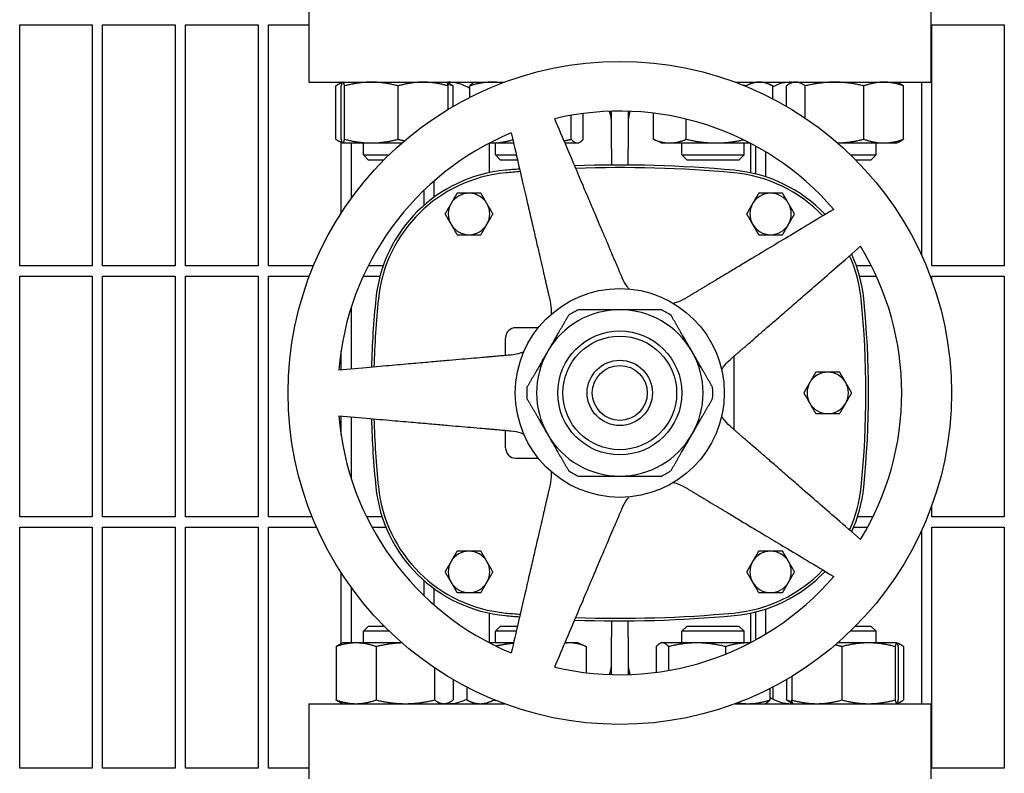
# Model space of a CAD drawing. Header units: inches. Extents: x 24 to 1128, y -58 to 748.
# Tile 663 of 679: x 745 to 757, y 605 to 614. Entities that reach past the tile are written whole.
import ezdxf

# ---------------------------------------------------------------- set-up
doc = ezdxf.new("R2010")
doc.units = ezdxf.units.IN
doc.header["$LTSCALE"] = 32
doc.header["$MEASUREMENT"] = 0
doc.layers.add('Visible (ANSI)', color=7, linetype='Continuous', lineweight=30)

msp = doc.modelspace()

# ---------------------------------------------------------------- linework, layer by layer
at = {"layer": 'Visible (ANSI)'}
for p, q in [((748.66063, 614.23103), (748.66063, 613.32478)), ((756.16063, 614.23103), (756.16063, 613.32478)), ((745.17313, 611.10978), (745.17313, 614.01603)), ((745.17313, 614.01603), (746.04813, 614.01603)), ((746.04813, 614.01603), (746.04813, 611.10978)), ((746.17313, 611.10978), (746.17313, 614.01603)), ((746.17313, 614.01603), (747.04813, 614.01603)), ((747.04813, 614.01603), (747.04813, 611.10978)), ((747.17313, 611.10978), (747.17313, 614.01603)), ((747.17313, 614.01603), (748.04813, 614.01603)), ((748.04813, 614.01603), (748.04813, 611.10978)), ((748.17313, 611.10978), (748.17313, 614.01603)), ((748.17313, 614.01603), (748.66063, 614.01603)), ((756.17313, 611.10978), (756.17313, 614.01603)), ((756.17313, 614.01603), (757.04813, 614.01603)), ((757.04813, 614.01603), (757.04813, 611.10978)), ((748.66063, 613.32478), (751.01869, 613.32478)), ((748.98753, 612.63587), (748.98753, 613.27969)), ((749.06834, 613.32427), (749.03583, 613.30911)), ((749.04813, 613.32478), (749.04813, 613.31485)), ((749.04924, 612.63587), (749.04924, 613.27969)), ((749.06943, 613.32478), (749.06834, 613.32427)), ((749.09179, 612.63587), (749.09179, 613.27969)), ((749.73698, 612.63587), (749.73698, 613.27969)), ((750.31943, 613.32478), (750.32052, 613.32427)), ((750.32052, 613.32427), (750.35302, 613.30911)), ((750.33961, 612.9969), (750.33961, 613.27969)), ((750.40132, 613.03349), (750.40132, 613.27969)), ((750.60067, 613.14186), (750.60067, 613.27969)), ((750.66054, 613.32478), (750.64747, 613.31868)), ((753.80257, 613.32478), (756.16063, 613.32478)), ((753.93279, 613.27384), (753.93279, 613.27969)), ((754.16072, 613.32478), (754.23483, 613.29022)), ((754.25615, 613.12359), (754.25615, 613.27969)), ((754.41994, 613.03349), (754.41994, 613.27969)), ((754.50184, 613.32478), (754.46824, 613.30911)), ((754.6475, 612.89086), (754.6475, 613.27969)), ((755.3544, 612.63587), (755.3544, 613.27969)), ((755.75184, 613.32478), (755.78544, 613.30911)), ((755.83374, 612.63587), (755.83374, 613.27969)), ((756.04813, 613.32478), (756.04813, 611.23869)), ((751.82505, 612.63587), (751.82505, 612.92397)), ((751.97042, 612.63587), (751.97042, 612.94616)), ((752.31063, 612.51978), (752.31063, 612.97331)), ((752.51063, 612.97331), (752.51063, 612.51978)), ((752.81529, 612.63587), (752.81529, 612.95061)), ((753.21235, 612.63587), (753.21235, 612.8789)), ((749.06834, 612.59129), (749.03583, 612.60645)), ((749.04813, 612.60071), (749.04813, 611.74125)), ((749.06943, 612.59078), (749.06834, 612.59129)), ((749.06943, 612.59078), (749.07051, 612.59078)), ((749.07051, 612.59078), (749.41438, 612.59078)), ((749.17313, 611.92395), (749.17313, 612.59078)), ((749.31943, 612.44728), (749.31943, 612.59078)), ((749.41438, 612.59078), (749.78314, 612.59078)), ((750.83583, 612.58808), (750.83583, 612.23188)), ((750.841, 612.59078), (750.87043, 612.59078)), ((750.87043, 612.59078), (751.12945, 612.59078)), ((750.91054, 612.44728), (750.91054, 612.59078)), ((751.74953, 612.59078), (751.89773, 612.59078)), ((751.89773, 612.59078), (751.91054, 612.59078)), ((751.91054, 612.59078), (751.92362, 612.59688)), ((752.31063, 612.51978), (752.31063, 612.32445)), ((752.51063, 612.32445), (752.51063, 612.51978)), ((752.91072, 612.59078), (752.83662, 612.62534)), ((752.91072, 612.59078), (753.01382, 612.59078)), ((753.01382, 612.59078), (753.57257, 612.59078)), ((753.16072, 612.44728), (753.16072, 612.59078)), ((753.57257, 612.59078), (753.98026, 612.59078)), ((753.91072, 612.44728), (753.91072, 612.59078)), ((753.98544, 612.58808), (753.98544, 612.23188)), ((754.04813, 612.55448), (754.04813, 612.21749)), ((755.03813, 612.59078), (755.59407, 612.59078)), ((755.50184, 612.44728), (755.50184, 612.59078)), ((755.59407, 612.59078), (755.75184, 612.59078)), ((755.75184, 612.59078), (755.78544, 612.60645)), ((749.31943, 612.44728), (749.62698, 612.44728)), ((749.38193, 612.38478), (749.31943, 612.44728)), ((750.91054, 612.44728), (751.16258, 612.44728)), ((750.97304, 612.38478), (750.91054, 612.44728)), ((753.16072, 612.44728), (753.91072, 612.44728)), ((753.22322, 612.38478), (753.16072, 612.44728)), ((753.84822, 612.38478), (753.91072, 612.44728)), ((754.17313, 612.18132), (754.17313, 612.48229)), ((755.19429, 612.44728), (755.50184, 612.44728)), ((755.43934, 612.38478), (755.50184, 612.44728)), ((749.5639, 612.38478), (749.38193, 612.38478)), ((751.17701, 612.38478), (750.97304, 612.38478)), ((753.84822, 612.38478), (753.22322, 612.38478)), ((755.43934, 612.38478), (755.25737, 612.38478)), ((750.17313, 611.93768), (750.17313, 612.13478)), ((750.04813, 612.0199), (750.04813, 611.83766)), ((746.04813, 611.10978), (745.17313, 611.10978)), ((747.04813, 611.10978), (746.17313, 611.10978)), ((748.04813, 611.10978), (747.17313, 611.10978)), ((748.71688, 611.10978), (748.17313, 611.10978)), ((749.55709, 611.10978), (749.37686, 611.10978)), ((755.44441, 611.10978), (755.26417, 611.10978)), ((757.04813, 611.10978), (756.17313, 611.10978)), ((745.17313, 608.07853), (745.17313, 610.98478)), ((745.17313, 610.98478), (746.04813, 610.98478)), ((746.04813, 610.98478), (746.04813, 608.07853)), ((746.17313, 608.07853), (746.17313, 610.98478)), ((746.17313, 610.98478), (747.04813, 610.98478)), ((747.04813, 610.98478), (747.04813, 608.07853)), ((747.17313, 608.07853), (747.17313, 610.98478)), ((747.17313, 610.98478), (748.04813, 610.98478)), ((748.04813, 610.98478), (748.04813, 608.07853)), ((748.17313, 608.07853), (748.17313, 610.98478)), ((748.17313, 610.98478), (748.66739, 610.98478)), ((749.31678, 610.98478), (749.5185, 610.98478)), ((755.30277, 610.98478), (755.50448, 610.98478)), ((756.17313, 610.93257), (756.17313, 610.98478)), ((756.17313, 610.98478), (757.04813, 610.98478)), ((757.04813, 610.98478), (757.04813, 608.07853)), ((749.17313, 609.86361), (749.17313, 610.61333)), ((751.42717, 610.36218), (751.15768, 610.36218)), ((751.03268, 610.0263), (751.03268, 610.23718)), ((749.04813, 610.07836), (749.04813, 609.85267)), ((753.78859, 609.13206), (753.78859, 610.0175)), ((749.04813, 609.29689), (749.04813, 609.0712)), ((749.17313, 608.53623), (749.17313, 609.28595)), ((751.03268, 608.91238), (751.03268, 609.12326)), ((751.15768, 608.78738), (751.42717, 608.78738)), ((756.17313, 608.07853), (756.17313, 608.21699)), ((746.04813, 608.07853), (745.17313, 608.07853)), ((747.04813, 608.07853), (746.17313, 608.07853)), ((748.04813, 608.07853), (747.17313, 608.07853)), ((748.70102, 608.07853), (748.17313, 608.07853)), ((749.54402, 608.07853), (749.35756, 608.07853)), ((755.4637, 608.07853), (755.27725, 608.07853)), ((757.04813, 608.07853), (756.17313, 608.07853)), ((745.17313, 605.04728), (745.17313, 607.95353)), ((745.17313, 607.95353), (746.04813, 607.95353)), ((746.04813, 607.95353), (746.04813, 605.04728)), ((746.17313, 605.04728), (746.17313, 607.95353)), ((746.17313, 607.95353), (747.04813, 607.95353)), ((747.04813, 607.95353), (747.04813, 605.04728)), ((747.17313, 605.04728), (747.17313, 607.95353)), ((747.17313, 607.95353), (748.04813, 607.95353)), ((748.04813, 607.95353), (748.04813, 605.04728)), ((748.17313, 605.04728), (748.17313, 607.95353)), ((748.17313, 607.95353), (748.75392, 607.95353)), ((749.42206, 607.95353), (749.58994, 607.95353)), ((755.23132, 607.95353), (755.3992, 607.95353)), ((756.04813, 607.91087), (756.04813, 605.82478)), ((756.17313, 605.04728), (756.17313, 607.95353)), ((756.17313, 607.95353), (757.04813, 607.95353)), ((757.04813, 607.95353), (757.04813, 605.04728)), ((749.04813, 607.40831), (749.04813, 606.54885)), ((750.04813, 607.3119), (750.04813, 607.12966)), ((749.17313, 606.55878), (749.17313, 607.22561)), ((750.17313, 607.01478), (750.17313, 607.21188)), ((754.04813, 606.93207), (754.04813, 606.59508)), ((754.17313, 606.66727), (754.17313, 606.96824)), ((750.83583, 606.91768), (750.83583, 606.56148)), ((752.31063, 606.82511), (752.31063, 606.62978)), ((752.51063, 606.62978), (752.51063, 606.82511)), ((753.98544, 606.91768), (753.98544, 606.56148)), ((749.38193, 606.76228), (749.31943, 606.69978)), ((749.62956, 606.69978), (749.31943, 606.69978)), ((749.31943, 606.55878), (749.31943, 606.69978)), ((749.38193, 606.76228), (749.56637, 606.76228)), ((750.97304, 606.76228), (750.91054, 606.69978)), ((751.162, 606.69978), (750.91054, 606.69978)), ((750.91054, 606.55878), (750.91054, 606.69978)), ((750.97304, 606.76228), (751.17643, 606.76228)), ((753.22322, 606.76228), (753.16072, 606.69978)), ((753.91072, 606.69978), (753.16072, 606.69978)), ((753.16072, 606.55878), (753.16072, 606.69978)), ((753.22322, 606.76228), (753.84822, 606.76228)), ((753.84822, 606.76228), (753.91072, 606.69978)), ((753.91072, 606.55878), (753.91072, 606.69978)), ((755.50184, 606.69978), (755.19171, 606.69978)), ((755.2549, 606.76228), (755.43934, 606.76228)), ((755.43934, 606.76228), (755.50184, 606.69978)), ((755.50184, 606.55878), (755.50184, 606.69978)), ((752.31063, 606.17625), (752.31063, 606.62978)), ((752.51063, 606.62978), (752.51063, 606.17625)), ((748.98856, 606.51369), (748.98856, 605.86987)), ((749.06943, 606.55878), (749.03734, 606.54382)), ((749.23011, 606.55878), (749.06943, 606.55878)), ((749.78314, 606.55878), (749.23011, 606.55878)), ((749.47166, 606.51369), (749.47166, 605.86987)), ((751.12945, 606.55878), (750.841, 606.55878)), ((751.80983, 606.55878), (751.74953, 606.55878)), ((751.91054, 606.55878), (751.80983, 606.55878)), ((751.91054, 606.55878), (751.98712, 606.52307)), ((752.00626, 606.51369), (752.00626, 606.19891)), ((752.84928, 606.51369), (752.84928, 606.20319)), ((752.91072, 606.55878), (752.89671, 606.55225)), ((752.92443, 606.55878), (752.91072, 606.55878)), ((753.3428, 606.55878), (752.92443, 606.55878)), ((752.99957, 606.51369), (752.99957, 606.22618)), ((753.95409, 606.55878), (753.3428, 606.55878)), ((753.68602, 606.51369), (753.68602, 606.42305)), ((753.98026, 606.55878), (753.95409, 606.55878)), ((755.41078, 606.55878), (755.03813, 606.55878)), ((755.08932, 606.51369), (755.08932, 605.86987)), ((755.75099, 606.55878), (755.41078, 606.55878)), ((755.73224, 606.51369), (755.73224, 605.86987)), ((755.75184, 606.55878), (755.75099, 606.55878)), ((755.75184, 606.55878), (755.75268, 606.55839)), ((755.75268, 606.55839), (755.78393, 606.54382)), ((755.76975, 606.51369), (755.76975, 605.86987)), ((755.8327, 606.51369), (755.8327, 605.86987)), ((750.17752, 606.25616), (750.17752, 605.86987)), ((750.40029, 606.11667), (750.40029, 605.86987)), ((754.42097, 606.11667), (754.42097, 605.86987)), ((754.48393, 606.15404), (754.48393, 605.86987)), ((750.56483, 606.02612), (750.56483, 605.86987)), ((754.22217, 606.0085), (754.22217, 605.86987)), ((754.25643, 606.02612), (754.25643, 605.8803)), ((750.8927, 605.87399), (750.8927, 605.86987)), ((748.66063, 605.82478), (751.01869, 605.82478)), ((748.66063, 605.82478), (748.66063, 604.91853)), ((749.06943, 605.82478), (749.03734, 605.83974)), ((749.04813, 605.83471), (749.04813, 605.82478)), ((750.31943, 605.82478), (750.35152, 605.83974)), ((750.66054, 605.82478), (750.58396, 605.86049)), ((753.80257, 605.82478), (756.16063, 605.82478)), ((754.16072, 605.82478), (754.17473, 605.83131)), ((754.50099, 605.82517), (754.46975, 605.83974)), ((754.50184, 605.82478), (754.50099, 605.82517)), ((755.75184, 605.82478), (755.75268, 605.82517)), ((755.75268, 605.82517), (755.78393, 605.83974)), ((756.16063, 605.82478), (756.16063, 604.91853)), ((746.04813, 605.04728), (745.17313, 605.04728)), ((747.04813, 605.04728), (746.17313, 605.04728)), ((748.04813, 605.04728), (747.17313, 605.04728)), ((748.66063, 605.04728), (748.17313, 605.04728)), ((757.04813, 605.04728), (756.17313, 605.04728))]:
    msp.add_line(p, q, dxfattribs=at)
for radius in [4, 1.25984, 0.74803, 0.68553, 0.3937, 0.3312]:
    msp.add_circle((752.41063, 609.57478), radius, dxfattribs=at)
for centre, radius, start, end in [((750.33583, 612.82478), 0.5, 58.01587, 90), ((754.48544, 612.82478), 0.5, 90, 117.294411), ((752.41063, 609.57478), 3.4, 40.64927, 103.35073), ((752.41063, 609.57478), 3.4, 112.64927, 175.35073), ((752.41063, 597.28541), 15.03937, 94.60919, 95.255296), ((752.41063, 597.28541), 15.03937, 84.744704, 92.072997), ((752.41063, 597.28541), 15.00812, 84.744704, 92.027369), ((751.19179, 610.53656), 1.73228, 95.255296, 174.182161), ((751.19179, 610.53656), 1.70103, 95.255296, 174.182161), ((752.41063, 597.28541), 15.00812, 94.591592, 95.255296), ((753.62948, 610.53656), 1.70103, 43.674999, 84.744707), ((753.62948, 610.53656), 1.73228, 43.442646, 84.744707), ((750.59174, 611.73423), 0.25, 90, 150), ((750.59174, 611.73423), 0.25, 30, 90), ((754.22953, 611.73423), 0.25, 90, 150), ((754.22953, 611.73423), 0.25, 30, 90), ((750.59174, 611.73423), 0.25, 150, 210), ((750.59174, 611.73423), 0.25, 330, 30), ((754.22953, 611.73423), 0.25, 150, 210), ((754.22953, 611.73423), 0.25, 330, 30), ((750.59174, 611.73423), 0.25, 210, 270), ((750.59174, 611.73423), 0.25, 270, 330), ((754.22953, 611.73423), 0.25, 210, 270), ((754.22953, 611.73423), 0.25, 270, 330), ((752.41063, 609.57478), 3.4, 328.64927, 31.35073), ((753.62948, 610.53656), 1.70103, 5.817836, 24.042525), ((753.62948, 610.53656), 1.73228, 5.817836, 24.357428), ((760.63111, 609.57478), 11.22047, 174.182163, 178.416919), ((760.63111, 609.57478), 11.18922, 174.182163, 178.398452), ((744.19016, 609.57478), 11.18922, 354.182164, 5.817836), ((744.19016, 609.57478), 11.22047, 354.182164, 5.817836), ((752.41063, 609.57478), 1.00394, 90, 150), ((752.41063, 609.57478), 1.12205, 116.525352, 123.474648), ((752.41063, 609.57478), 1.00394, 30, 90), ((752.41063, 609.57478), 1.12205, 56.525352, 63.474648), ((751.15768, 610.23718), 0.125, 90, 180), ((752.41063, 609.57478), 1.00394, 150, 210), ((752.41063, 609.57478), 1.00394, 330, 30), ((754.91851, 609.57478), 0.25, 90, 150), ((754.91851, 609.57478), 0.25, 30, 90), ((754.91851, 609.57478), 0.25, 150, 210), ((754.91851, 609.57478), 0.25, 330, 30), ((752.41063, 609.57478), 1.12205, 176.525352, 183.474648), ((752.41063, 609.57478), 1.12205, 356.525352, 3.474648), ((754.91851, 609.57478), 0.25, 210, 270), ((754.91851, 609.57478), 0.25, 270, 330), ((752.41063, 609.57478), 3.4, 184.64927, 247.35073), ((760.63111, 609.57478), 11.22047, 181.583081, 185.817836), ((760.63111, 609.57478), 11.18922, 181.601548, 185.817836), ((752.41063, 609.57478), 1.00394, 210, 270), ((752.41063, 609.57478), 1.00394, 270, 330), ((751.15768, 608.91238), 0.125, 180, 270), ((752.41063, 609.57478), 1.12205, 236.525352, 243.474648), ((752.41063, 609.57478), 1.12205, 296.525352, 303.474648), ((751.19179, 608.613), 1.73228, 185.817836, 264.744707), ((751.19179, 608.613), 1.70103, 185.817836, 264.744707), ((753.62948, 608.613), 1.70103, 335.957475, 354.182165), ((753.62948, 608.613), 1.73228, 335.642572, 354.182165), ((750.59174, 607.41533), 0.25, 90, 150), ((750.59174, 607.41533), 0.25, 30, 90), ((754.22953, 607.41533), 0.25, 90, 150), ((754.22953, 607.41533), 0.25, 30, 90), ((750.59174, 607.41533), 0.25, 150, 210), ((750.59174, 607.41533), 0.25, 330, 30), ((754.22953, 607.41533), 0.25, 150, 210), ((754.22953, 607.41533), 0.25, 330, 30), ((753.62948, 608.613), 1.70103, 275.255296, 316.325001), ((753.62948, 608.613), 1.73228, 275.255296, 316.557354), ((750.59174, 607.41533), 0.25, 210, 270), ((750.59174, 607.41533), 0.25, 270, 330), ((752.41063, 609.57478), 3.4, 256.64927, 319.35073), ((754.22953, 607.41533), 0.25, 210, 270), ((754.22953, 607.41533), 0.25, 270, 330), ((752.41063, 621.86415), 15.03937, 264.744704, 265.39081), ((752.41063, 621.86415), 15.00812, 264.744704, 265.408408), ((752.41063, 621.86415), 15.03937, 267.927003, 275.255296), ((752.41063, 621.86415), 15.00812, 267.972631, 275.255296), ((750.33583, 606.32478), 0.5, 270, 297.258359), ((754.48544, 606.32478), 0.5, 238.22811, 270)]:
    msp.add_arc(centre, radius, start, end, dxfattribs=at)
for points, weights in [([(749.06343, 613.31945), (749.02786, 613.30952), (748.98753, 613.27969)], [1.01719870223, 1.02478737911, 1]), ([(749.07051, 613.32478), (749.06064, 613.32478), (749.04924, 613.27969)], [1, 1.0379548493, 1]), ([(749.09179, 613.27969), (749.08039, 613.32478), (749.07051, 613.32478)], [1, 1.0379548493, 1]), ([(749.41438, 613.32478), (749.26467, 613.32478), (749.09179, 613.27969)], [1, 1.0379548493, 1]), ([(749.73698, 613.27969), (749.5641, 613.32478), (749.41438, 613.32478)], [1, 1.0379548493, 1]), ([(750.0383, 613.32478), (749.89845, 613.32478), (749.73698, 613.27969)], [1, 1.0379548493, 1]), ([(750.33961, 613.27969), (750.17814, 613.32478), (750.0383, 613.32478)], [1, 1.0379548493, 1]), ([(750.32052, 613.32427), (750.32939, 613.32013), (750.33961, 613.27969)], [1.00722433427, 1.03391206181, 1]), ([(750.40132, 613.27969), (750.36637, 613.29196), (750.3336, 613.30077)], [1, 1.01005189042, 1.01477953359]), ([(750.35302, 613.30911), (750.37607, 613.29837), (750.40132, 613.27969)], [1.01829454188, 1.01537751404, 1]), ([(750.87043, 613.32478), (750.74523, 613.32478), (750.60067, 613.27969)], [1, 1.0379548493, 1]), ([(750.60067, 613.27969), (750.62551, 613.30844), (750.64747, 613.31868)], [1, 1.02387317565, 1.01771443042]), ([(750.99258, 613.31498), (750.93049, 613.32478), (750.87043, 613.32478)], [1.01891139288, 1.01785799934, 1]), ([(753.93279, 613.27969), (753.91643, 613.28351), (753.90043, 613.28699)], [1, 1.00310820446, 1.00570733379]), ([(754.09447, 613.32478), (754.01943, 613.32478), (753.93279, 613.27969)], [1, 1.0379548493, 1]), ([(754.25615, 613.27969), (754.16951, 613.32478), (754.09447, 613.32478)], [1, 1.0379548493, 1]), ([(754.53372, 613.32478), (754.48092, 613.32478), (754.41994, 613.27969)], [1, 1.0379548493, 1]), ([(754.6475, 613.27969), (754.58653, 613.32478), (754.53372, 613.32478)], [1, 1.0379548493, 1]), ([(755.00095, 613.32478), (754.83692, 613.32478), (754.6475, 613.27969)], [1, 1.0379548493, 1]), ([(755.3544, 613.27969), (755.16499, 613.32478), (755.00095, 613.32478)], [1, 1.0379548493, 1]), ([(755.59407, 613.32478), (755.48284, 613.32478), (755.3544, 613.27969)], [1, 1.0379548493, 1]), ([(755.83374, 613.27969), (755.7053, 613.32478), (755.59407, 613.32478)], [1, 1.0379548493, 1]), ([(755.78544, 613.30911), (755.80848, 613.29837), (755.83374, 613.27969)], [1.01829454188, 1.01537751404, 1]), ([(752.44017, 610.96374), (752.20386, 611.52045), (751.62553, 612.88289)], [2.0263127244, 1.58117079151, 1]), ([(748.98753, 612.63587), (749.02786, 612.60604), (749.06343, 612.59611)], [1, 1.02478737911, 1.01719870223]), ([(749.04924, 612.63587), (749.06064, 612.59078), (749.07051, 612.59078)], [1, 1.0379548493, 1]), ([(749.07051, 612.59078), (749.08039, 612.59078), (749.09179, 612.63587)], [1, 1.0379548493, 1]), ([(749.09179, 612.63587), (749.26467, 612.59078), (749.41438, 612.59078)], [1, 1.0379548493, 1]), ([(749.41438, 612.59078), (749.5641, 612.59078), (749.73698, 612.63587)], [1, 1.0379548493, 1]), ([(749.73698, 612.63587), (749.77621, 612.62491), (749.81322, 612.61673)], [1, 1.00896507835, 1.01369498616]), ([(751.10133, 612.71257), (751.43428, 611.2704), (751.57033, 610.68111)], [1, 1.58117079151, 2.0263127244]), ([(751.73851, 612.61675), (751.78052, 612.62492), (751.82505, 612.63587)], [1.01368358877, 1.00895428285, 1]), ([(751.82505, 612.63587), (751.864, 612.59078), (751.89773, 612.59078)], [1, 1.0379548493, 1]), ([(751.89773, 612.59078), (751.93147, 612.59078), (751.97042, 612.63587)], [1, 1.0379548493, 1]), ([(752.83662, 612.62534), (752.82612, 612.63023), (752.81529, 612.63587)], [1.00807367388, 1.00459253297, 1]), ([(752.81529, 612.63587), (752.92168, 612.59078), (753.01382, 612.59078)], [1, 1.0379548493, 1]), ([(753.01382, 612.59078), (753.10596, 612.59078), (753.21235, 612.63587)], [1, 1.0379548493, 1]), ([(753.21235, 612.63587), (753.40539, 612.59078), (753.57257, 612.59078)], [1, 1.0379548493, 1]), ([(755.03753, 612.5913), (755.18473, 612.59548), (755.3544, 612.63587)], [1.00729929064, 1.03386436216, 1]), ([(755.3544, 612.63587), (755.48284, 612.59078), (755.59407, 612.59078)], [1, 1.0379548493, 1]), ([(755.59407, 612.59078), (755.7053, 612.59078), (755.83374, 612.63587)], [1, 1.0379548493, 1]), ([(755.83374, 612.63587), (755.80848, 612.61719), (755.78544, 612.60645)], [1, 1.01537751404, 1.01829454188]), ([(750.84203, 612.59132), (750.85624, 612.59078), (750.87043, 612.59078)], [1.00740787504, 1.00415985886, 1]), ([(750.87043, 612.59078), (750.98757, 612.59078), (751.12042, 612.62988)], [1, 1.03542686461, 1.00471921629]), ([(753.57257, 612.59078), (753.72795, 612.59078), (753.90388, 612.62932)], [1, 1.03518207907, 1.00514041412]), ([(750.4474, 611.98423), (750.40872, 611.91724), (750.37523, 611.85923)], [1.01001874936, 1.04314139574, 1]), ([(750.59174, 611.98423), (750.52475, 611.98423), (750.4474, 611.98423)], [1, 1.04314139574, 1.01001874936]), ([(750.73607, 611.98423), (750.65872, 611.98423), (750.59174, 611.98423)], [1.01001874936, 1.04314139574, 1]), ([(750.80824, 611.85923), (750.77475, 611.91724), (750.73607, 611.98423)], [1, 1.04314139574, 1.01001874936]), ([(754.08519, 611.98423), (754.04652, 611.91724), (754.01302, 611.85923)], [1.01001874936, 1.04314139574, 1]), ([(754.22953, 611.98423), (754.16254, 611.98423), (754.08519, 611.98423)], [1, 1.04314139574, 1.01001874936]), ([(754.37387, 611.98423), (754.29652, 611.98423), (754.22953, 611.98423)], [1.01001874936, 1.04314139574, 1]), ([(754.44604, 611.85923), (754.41254, 611.91724), (754.37387, 611.98423)], [1, 1.04314139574, 1.01001874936]), ([(750.37523, 611.85923), (750.34174, 611.80122), (750.30306, 611.73423)], [1, 1.04314139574, 1.01001874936]), ([(750.88041, 611.73423), (750.84174, 611.80122), (750.80824, 611.85923)], [1.01001874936, 1.04314139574, 1]), ([(754.01302, 611.85923), (753.97953, 611.80122), (753.94086, 611.73423)], [1, 1.04314139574, 1.01001874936]), ([(754.51821, 611.73423), (754.47953, 611.80122), (754.44604, 611.85923)], [1.01001874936, 1.04314139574, 1]), ([(750.30306, 611.73423), (750.34174, 611.66724), (750.37523, 611.60923)], [1.01001874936, 1.04314139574, 1]), ([(750.80824, 611.60923), (750.84174, 611.66724), (750.88041, 611.73423)], [1, 1.04314139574, 1.01001874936]), ([(754.99025, 611.78963), (753.72155, 611.02732), (753.20315, 610.71583)], [1, 1.58117079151, 2.0263127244]), ([(753.94086, 611.73423), (753.97953, 611.66724), (754.01302, 611.60923)], [1.01001874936, 1.04314139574, 1]), ([(754.44604, 611.60923), (754.47953, 611.66724), (754.51821, 611.73423)], [1, 1.04314139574, 1.01001874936]), ([(750.37523, 611.60923), (750.40872, 611.55122), (750.4474, 611.48423)], [1, 1.04314139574, 1.01001874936]), ([(750.73607, 611.48423), (750.77475, 611.55122), (750.80824, 611.60923)], [1.01001874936, 1.04314139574, 1]), ([(754.01302, 611.60923), (754.04652, 611.55122), (754.08519, 611.48423)], [1, 1.04314139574, 1.01001874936]), ([(754.37387, 611.48423), (754.41254, 611.55122), (754.44604, 611.60923)], [1.01001874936, 1.04314139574, 1]), ([(750.4474, 611.48423), (750.52475, 611.48423), (750.59174, 611.48423)], [1.01001874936, 1.04314139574, 1]), ([(750.59174, 611.48423), (750.65872, 611.48423), (750.73607, 611.48423)], [1, 1.04314139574, 1.01001874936]), ([(754.08519, 611.48423), (754.16254, 611.48423), (754.22953, 611.48423)], [1.01001874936, 1.04314139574, 1]), ([(754.22953, 611.48423), (754.29652, 611.48423), (754.37387, 611.48423)], [1, 1.04314139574, 1.01001874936]), ([(753.74074, 609.9759), (754.19718, 610.37268), (755.31423, 611.34372)], [2.0263127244, 1.58117079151, 1]), ([(751.79175, 610.51071), (751.65951, 610.28168), (751.5412, 610.07675)], [1.0171026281, 1.03775343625, 1]), ([(752.41063, 610.57872), (752.174, 610.57872), (751.90953, 610.57872)], [1, 1.03775343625, 1.0171026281]), ([(752.91173, 610.57872), (752.64726, 610.57872), (752.41063, 610.57872)], [1.0171026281, 1.03775343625, 1]), ([(753.28007, 610.07675), (753.16175, 610.28168), (753.02952, 610.51071)], [1, 1.03775343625, 1.0171026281]), ([(751.09878, 610.03208), (750.49629, 609.97937), (749.02182, 609.85037)], [2.03628035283, 1.58894872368, 1.0049190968]), ([(751.5412, 610.07675), (751.42288, 609.87182), (751.29065, 609.64278)], [1, 1.03775343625, 1.0171026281]), ([(753.53062, 609.64278), (753.39838, 609.87182), (753.28007, 610.07675)], [1.0171026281, 1.03775343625, 1]), ([(754.77417, 609.82478), (754.73549, 609.75779), (754.702, 609.69978)], [1.01001874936, 1.04314139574, 1]), ([(754.91851, 609.82478), (754.85152, 609.82478), (754.77417, 609.82478)], [1, 1.04314139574, 1.01001874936]), ([(755.06284, 609.82478), (754.98549, 609.82478), (754.91851, 609.82478)], [1.01001874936, 1.04314139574, 1]), ([(755.13501, 609.69978), (755.10152, 609.75779), (755.06284, 609.82478)], [1, 1.04314139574, 1.01001874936]), ([(754.702, 609.69978), (754.66851, 609.64177), (754.62983, 609.57478)], [1, 1.04314139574, 1.01001874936]), ([(755.20718, 609.57478), (755.16851, 609.64177), (755.13501, 609.69978)], [1.01001874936, 1.04314139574, 1]), ([(754.62983, 609.57478), (754.66851, 609.50779), (754.702, 609.44978)], [1.01001874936, 1.04314139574, 1]), ([(755.13501, 609.44978), (755.16851, 609.50779), (755.20718, 609.57478)], [1, 1.04314139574, 1.01001874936]), ([(751.29065, 609.50678), (751.42288, 609.27774), (751.5412, 609.07281)], [1.0171026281, 1.03775343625, 1]), ([(753.28007, 609.07281), (753.39838, 609.27774), (753.53062, 609.50678)], [1, 1.03775343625, 1.0171026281]), ([(754.702, 609.44978), (754.73549, 609.39177), (754.77417, 609.32478)], [1, 1.04314139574, 1.01001874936]), ([(755.06284, 609.32478), (755.10152, 609.39177), (755.13501, 609.44978)], [1.01001874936, 1.04314139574, 1]), ([(754.77417, 609.32478), (754.85152, 609.32478), (754.91851, 609.32478)], [1.01001874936, 1.04314139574, 1]), ([(754.91851, 609.32478), (754.98549, 609.32478), (755.06284, 609.32478)], [1, 1.04314139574, 1.01001874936]), ([(749.02182, 609.29919), (750.49629, 609.17019), (751.09878, 609.11748)], [1.0049190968, 1.58894872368, 2.03628035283]), ([(751.5412, 609.07281), (751.65951, 608.86788), (751.79175, 608.63885)], [1, 1.03775343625, 1.0171026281]), ([(753.02952, 608.63885), (753.16175, 608.86788), (753.28007, 609.07281)], [1.0171026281, 1.03775343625, 1]), ([(755.31423, 607.80584), (754.19718, 608.77688), (753.74074, 609.17365)], [1, 1.58117079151, 2.0263127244]), ([(751.90953, 608.57084), (752.174, 608.57084), (752.41063, 608.57084)], [1.0171026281, 1.03775343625, 1]), ([(752.41063, 608.57084), (752.64726, 608.57084), (752.91173, 608.57084)], [1, 1.03775343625, 1.0171026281]), ([(751.57033, 608.46844), (751.43428, 607.87916), (751.10133, 606.43699)], [2.0263127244, 1.58117079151, 1]), ([(753.20315, 608.43373), (753.72155, 608.12224), (754.99025, 607.35993)], [2.0263127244, 1.58117079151, 1]), ([(751.62553, 606.26667), (752.20386, 607.62911), (752.44017, 608.18582)], [1, 1.58117079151, 2.0263127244]), ([(750.4474, 607.66533), (750.40872, 607.59834), (750.37523, 607.54033)], [1.01001874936, 1.04314139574, 1]), ([(750.59174, 607.66533), (750.52475, 607.66533), (750.4474, 607.66533)], [1, 1.04314139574, 1.01001874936]), ([(750.73607, 607.66533), (750.65872, 607.66533), (750.59174, 607.66533)], [1.01001874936, 1.04314139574, 1]), ([(750.80824, 607.54033), (750.77475, 607.59834), (750.73607, 607.66533)], [1, 1.04314139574, 1.01001874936]), ([(754.08519, 607.66533), (754.04652, 607.59834), (754.01302, 607.54033)], [1.01001874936, 1.04314139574, 1]), ([(754.22953, 607.66533), (754.16254, 607.66533), (754.08519, 607.66533)], [1, 1.04314139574, 1.01001874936]), ([(754.37387, 607.66533), (754.29652, 607.66533), (754.22953, 607.66533)], [1.01001874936, 1.04314139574, 1]), ([(754.44604, 607.54033), (754.41254, 607.59834), (754.37387, 607.66533)], [1, 1.04314139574, 1.01001874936]), ([(750.37523, 607.54033), (750.34174, 607.48232), (750.30306, 607.41533)], [1, 1.04314139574, 1.01001874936]), ([(750.88041, 607.41533), (750.84174, 607.48232), (750.80824, 607.54033)], [1.01001874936, 1.04314139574, 1]), ([(754.01302, 607.54033), (753.97953, 607.48232), (753.94086, 607.41533)], [1, 1.04314139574, 1.01001874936]), ([(754.51821, 607.41533), (754.47953, 607.48232), (754.44604, 607.54033)], [1.01001874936, 1.04314139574, 1]), ([(750.30306, 607.41533), (750.34174, 607.34834), (750.37523, 607.29033)], [1.01001874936, 1.04314139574, 1]), ([(750.80824, 607.29033), (750.84174, 607.34834), (750.88041, 607.41533)], [1, 1.04314139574, 1.01001874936]), ([(753.94086, 607.41533), (753.97953, 607.34834), (754.01302, 607.29033)], [1.01001874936, 1.04314139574, 1]), ([(754.44604, 607.29033), (754.47953, 607.34834), (754.51821, 607.41533)], [1, 1.04314139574, 1.01001874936]), ([(750.37523, 607.29033), (750.40872, 607.23232), (750.4474, 607.16533)], [1, 1.04314139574, 1.01001874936]), ([(750.73607, 607.16533), (750.77475, 607.23232), (750.80824, 607.29033)], [1.01001874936, 1.04314139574, 1]), ([(754.01302, 607.29033), (754.04652, 607.23232), (754.08519, 607.16533)], [1, 1.04314139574, 1.01001874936]), ([(754.37387, 607.16533), (754.41254, 607.23232), (754.44604, 607.29033)], [1.01001874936, 1.04314139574, 1]), ([(750.4474, 607.16533), (750.52475, 607.16533), (750.59174, 607.16533)], [1.01001874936, 1.04314139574, 1]), ([(750.59174, 607.16533), (750.65872, 607.16533), (750.73607, 607.16533)], [1, 1.04314139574, 1.01001874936]), ([(754.08519, 607.16533), (754.16254, 607.16533), (754.22953, 607.16533)], [1.01001874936, 1.04314139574, 1]), ([(754.22953, 607.16533), (754.29652, 607.16533), (754.37387, 607.16533)], [1, 1.04314139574, 1.01001874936]), ([(749.23011, 606.55878), (749.11801, 606.55878), (748.98856, 606.51369)], [1, 1.0379548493, 1]), ([(748.98856, 606.51369), (749.01409, 606.53298), (749.03734, 606.54382)], [1, 1.01588840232, 1.01847461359]), ([(749.47166, 606.51369), (749.34221, 606.55878), (749.23011, 606.55878)], [1, 1.0379548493, 1]), ([(749.78388, 606.55813), (749.6388, 606.55354), (749.47166, 606.51369)], [1.0080242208, 1.03339490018, 1]), ([(751.12811, 606.553), (751.02898, 606.54391), (750.9187, 606.5196)], [1.01751553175, 1.02355350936, 1.00465315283]), ([(751.80983, 606.55878), (751.77891, 606.55878), (751.74747, 606.55392)], [1, 1.01256051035, 1.01680764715]), ([(752.00626, 606.51369), (751.90099, 606.55878), (751.80983, 606.55878)], [1, 1.0379548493, 1]), ([(751.98712, 606.52307), (751.99655, 606.51867), (752.00626, 606.51369)], [1.00724255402, 1.00405436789, 1]), ([(752.92443, 606.55878), (752.88955, 606.55878), (752.84928, 606.51369)], [1, 1.0379548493, 1]), ([(752.99957, 606.51369), (752.9593, 606.55878), (752.92443, 606.55878)], [1, 1.0379548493, 1]), ([(753.3428, 606.55878), (753.18351, 606.55878), (752.99957, 606.51369)], [1, 1.0379548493, 1]), ([(753.68602, 606.51369), (753.50209, 606.55878), (753.3428, 606.55878)], [1, 1.0379548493, 1]), ([(753.95409, 606.55878), (753.82968, 606.55878), (753.68602, 606.51369)], [1, 1.0379548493, 1]), ([(753.97943, 606.55835), (753.96675, 606.55878), (753.95409, 606.55878)], [1.00673463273, 1.003734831, 1]), ([(755.08932, 606.51369), (755.04793, 606.5252), (755.009, 606.53365)], [1, 1.0094175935, 1.01416168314]), ([(755.41078, 606.55878), (755.26159, 606.55878), (755.08932, 606.51369)], [1, 1.0379548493, 1]), ([(755.73224, 606.51369), (755.55997, 606.55878), (755.41078, 606.55878)], [1, 1.0379548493, 1]), ([(755.75099, 606.55878), (755.74229, 606.55878), (755.73224, 606.51369)], [1, 1.0379548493, 1]), ([(755.76975, 606.51369), (755.7597, 606.55878), (755.75099, 606.55878)], [1, 1.0379548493, 1]), ([(755.8327, 606.51369), (755.79245, 606.5441), (755.757, 606.55384)], [1, 1.02528066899, 1.01688383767]), ([(748.98856, 605.86987), (749.11801, 605.82478), (749.23011, 605.82478)], [1, 1.0379548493, 1]), ([(749.03734, 605.83974), (749.01409, 605.85058), (748.98856, 605.86987)], [1.01847461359, 1.01588840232, 1]), ([(749.23011, 605.82478), (749.34221, 605.82478), (749.47166, 605.86987)], [1, 1.0379548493, 1]), ([(749.47166, 605.86987), (749.66079, 605.82478), (749.82459, 605.82478)], [1, 1.0379548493, 1]), ([(749.82459, 605.82478), (749.98838, 605.82478), (750.17752, 605.86987)], [1, 1.0379548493, 1]), ([(750.17752, 605.86987), (750.23721, 605.82478), (750.28891, 605.82478)], [1, 1.0379548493, 1]), ([(750.28891, 605.82478), (750.3406, 605.82478), (750.40029, 605.86987)], [1, 1.0379548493, 1]), ([(750.56483, 605.86987), (750.65268, 605.82478), (750.72876, 605.82478)], [1, 1.0379548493, 1]), ([(750.72876, 605.82478), (750.80485, 605.82478), (750.8927, 605.86987)], [1, 1.0379548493, 1]), ([(750.8927, 605.86987), (750.90431, 605.86715), (750.91575, 605.86462)], [1, 1.00220426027, 1.00415249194]), ([(753.95409, 605.82478), (754.07851, 605.82478), (754.22217, 605.86987)], [1, 1.0379548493, 1]), ([(754.22217, 605.86987), (754.19701, 605.8417), (754.17473, 605.83131)], [1, 1.0233775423, 1.0179572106]), ([(754.46975, 605.83974), (754.4465, 605.85058), (754.42097, 605.86987)], [1.01847461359, 1.01588840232, 1]), ([(754.42097, 605.86987), (754.4562, 605.8576), (754.48923, 605.84879)], [1, 1.01005189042, 1.01477953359]), ([(754.50099, 605.82517), (754.49307, 605.82887), (754.48393, 605.86987)], [1.00645569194, 1.03439268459, 1]), ([(754.48393, 605.86987), (754.64614, 605.82478), (754.78662, 605.82478)], [1, 1.0379548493, 1]), ([(754.78662, 605.82478), (754.92711, 605.82478), (755.08932, 605.86987)], [1, 1.0379548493, 1]), ([(755.08932, 605.86987), (755.26159, 605.82478), (755.41078, 605.82478)], [1, 1.0379548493, 1]), ([(755.41078, 605.82478), (755.55997, 605.82478), (755.73224, 605.86987)], [1, 1.0379548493, 1]), ([(755.73224, 605.86987), (755.74229, 605.82478), (755.75099, 605.82478)], [1, 1.0379548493, 1]), ([(755.75099, 605.82478), (755.7597, 605.82478), (755.76975, 605.86987)], [1, 1.0379548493, 1]), ([(755.757, 605.82972), (755.79245, 605.83946), (755.8327, 605.86987)], [1.01688383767, 1.02528066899, 1]), ([(753.82988, 605.83503), (753.89306, 605.82478), (753.95409, 605.82478)], [1.01895078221, 1.01826636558, 1])]:
    msp.add_rational_spline(points, weights, degree=2, dxfattribs=at)
for points in [[(752.31063, 612.82478), (752.31063, 612.87302), (752.30323, 612.92372), (752.28822, 612.97256)], [(752.53304, 612.97256), (752.51804, 612.92372), (752.51063, 612.87302), (752.51063, 612.82478)], [(752.28822, 606.177), (752.30323, 606.22584), (752.31063, 606.27654), (752.31063, 606.32478)], [(752.51063, 606.32478), (752.51063, 606.27654), (752.51804, 606.22584), (752.53304, 606.177)]]:
    msp.add_open_spline(points, degree=3, dxfattribs=at)
for points, knots in [([(752.52236, 610.82966), (752.51474, 610.83873), (752.50753, 610.84794), (752.47754, 610.88885), (752.45659, 610.92505), (752.44017, 610.96374)], [2.317982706, 2.317982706, 2.317982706, 2.317982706, 2.405578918, 2.405578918, 2.704734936, 2.704734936, 2.704734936, 2.704734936]), ([(751.57033, 610.68111), (751.57978, 610.64016), (751.58411, 610.59856), (751.5839, 610.54783), (751.58347, 610.53614), (751.58265, 610.52433)], [0.50338205, 0.50338205, 0.50338205, 0.50338205, 0.802538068, 0.802538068, 0.89013428, 0.89013428, 0.89013428, 0.89013428]), ([(753.20315, 610.71583), (753.16712, 610.69418), (753.12889, 610.67721), (753.08058, 610.66174), (753.06934, 610.65853), (753.05784, 610.65567)], [0.50338205, 0.50338205, 0.50338205, 0.50338205, 0.802538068, 0.802538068, 0.89013428, 0.89013428, 0.89013428, 0.89013428]), ([(751.2517, 610.06882), (751.24072, 610.06438), (751.22973, 610.06036), (751.18155, 610.04448), (751.14065, 610.03574), (751.09878, 610.03208)], [2.317982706, 2.317982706, 2.317982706, 2.317982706, 2.405578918, 2.405578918, 2.704734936, 2.704734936, 2.704734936, 2.704734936]), ([(753.63862, 609.8563), (753.64489, 609.86635), (753.65142, 609.87605), (753.68106, 609.91721), (753.70902, 609.94833), (753.74074, 609.9759)], [2.317982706, 2.317982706, 2.317982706, 2.317982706, 2.405578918, 2.405578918, 2.704734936, 2.704734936, 2.704734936, 2.704734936]), ([(753.74074, 609.17365), (753.70902, 609.20123), (753.68106, 609.23234), (753.65142, 609.27351), (753.64489, 609.28321), (753.63862, 609.29326)], [0.50338205, 0.50338205, 0.50338205, 0.50338205, 0.802538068, 0.802538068, 0.89013428, 0.89013428, 0.89013428, 0.89013428]), ([(751.09878, 609.11748), (751.14065, 609.11382), (751.18155, 609.10508), (751.22973, 609.0892), (751.24072, 609.08518), (751.2517, 609.08074)], [0.50338205, 0.50338205, 0.50338205, 0.50338205, 0.802538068, 0.802538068, 0.89013428, 0.89013428, 0.89013428, 0.89013428]), ([(751.58265, 608.62523), (751.58347, 608.61342), (751.5839, 608.60173), (751.58411, 608.551), (751.57978, 608.5094), (751.57033, 608.46844)], [2.317982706, 2.317982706, 2.317982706, 2.317982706, 2.405578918, 2.405578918, 2.704734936, 2.704734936, 2.704734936, 2.704734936]), ([(753.05784, 608.49389), (753.06934, 608.49103), (753.08058, 608.48782), (753.12889, 608.47235), (753.16712, 608.45537), (753.20315, 608.43373)], [2.317982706, 2.317982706, 2.317982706, 2.317982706, 2.405578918, 2.405578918, 2.704734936, 2.704734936, 2.704734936, 2.704734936]), ([(752.44017, 608.18582), (752.45659, 608.22451), (752.47754, 608.26071), (752.50753, 608.30162), (752.51474, 608.31083), (752.52236, 608.3199)], [0.50338205, 0.50338205, 0.50338205, 0.50338205, 0.802538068, 0.802538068, 0.89013428, 0.89013428, 0.89013428, 0.89013428])]:
    msp.add_open_spline(points, degree=3, knots=knots, dxfattribs=at)

doc.saveas('drawing.dxf')
